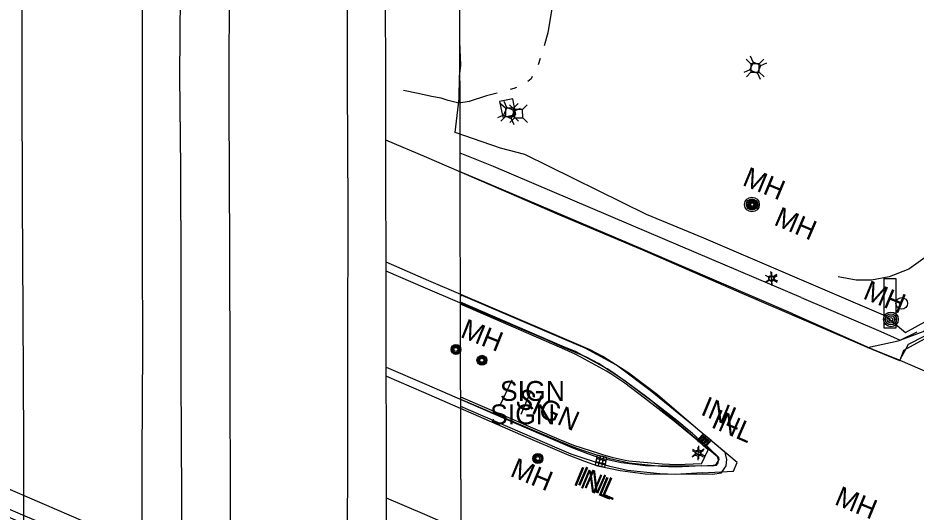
# Model space of a CAD drawing. Extents: x 588843 to 2552415, y 180129 to 269402.
# Drawn here: x 593958.1 to 594229.1, y 185424.1 to 185573.3 of the extents above; entities that cross this region are included whole.
import ezdxf

# ---------------------------------------------------------------- set-up
doc = ezdxf.new("R2010")
doc.units = 0
for name, color, linetype in [('Default', 7, 'Continuous'), ('E_AREA', 7, 'Continuous'), ('E_DRN', 7, 'Continuous'), ('E_DRN_Text', 7, 'Continuous'), ('E_LTG', 7, 'Continuous'), ('E_MISCPROP', 7, 'Continuous'), ('E_RDWY', 7, 'Continuous'), ('E_RDWY_AsphConc', 7, 'Continuous'), ('E_RDWY_C_and_G', 7, 'Continuous'), ('E_RDWY_Gravel', 7, 'Continuous'), ('E_SGN', 7, 'Continuous'), ('E_SGN_Text', 7, 'Continuous'), ('E_STRUCT', 7, 'Continuous'), ('E_STRUCT_Joint', 7, 'Continuous'), ('E_UTL_AG_Bold', 7, 'Continuous'), ('E_UTL_MH', 7, 'Continuous'), ('E_UTL_MH_Text', 7, 'Continuous'), ('E_WTR_P', 7, 'Continuous'), ('P_RDWY_PavtEdge', 7, 'Continuous')]:
    doc.layers.add(name, color=color, linetype=linetype)

# ---------------------------------------------------------------- blocks, each defined once
blk = doc.blocks.new('LPOL')
at = {"layer": 'Default'}
for p, q in [((-4, 0), (-1.5, 0)), ((-0.75, 1.3), (-2, 3.46)), ((0.75, 1.3), (2, 3.46)), ((1.5, 0), (4, 0)), ((-2, -3.46), (-0.75, -1.3)), ((2, -3.46), (0.75, -1.3))]:
    blk.add_line(p, q, dxfattribs=at)
for radius in [1.5, 1.5, 1.5, 0.125]:
    blk.add_circle((0, 0), radius, dxfattribs=at)
blk = doc.blocks.new('MHT')
at = {"layer": 'E_UTL_MH_Text'}
blk.add_text('MH', height=12, dxfattribs=at).set_placement((-9.81, -6))
blk = doc.blocks.new('MHO')
at = {"layer": 'Default'}
for centre, radius in [((0.08, -0.12), 3), ((0.08, -0.12), 2.43), ((0.07, -0.15), 1.94), ((0.02, -0.16), 1.21)]:
    blk.add_circle(centre, radius, dxfattribs=at)
blk = doc.blocks.new('INLO')
at = {"layer": 'E_DRN'}
for p, q in [((2, -4), (2, 0)), ((4, -4), (4, 0)), ((6, -2), (0, -2))]:
    blk.add_line(p, q, dxfattribs=at)
blk.add_lwpolyline([(0, -4), (6, -4), (6, 0), (0, 0), (0, -4)], close=True, dxfattribs=at)
blk = doc.blocks.new('INLT_28')
at = {"layer": 'E_DRN_Text'}
blk.add_text('INL', height=12, dxfattribs=at).set_placement((-11.03, -6))
blk = doc.blocks.new('PED')
at = {"layer": 'Default'}
for p, q in [((-2.5, 2.5), (-5.33, 5.33)), ((2.5, 2.5), (5.33, 5.33)), ((-2.5, -2.5), (-5.33, -5.33)), ((2.5, -2.5), (5.33, -5.33))]:
    blk.add_line(p, q, dxfattribs=at)
blk.add_lwpolyline([(-2.5, -2.5), (2.5, -2.5), (2.5, 2.5), (-2.5, 2.5)], close=True, dxfattribs=at)
blk = doc.blocks.new('POLE')
at = {"layer": 'Default'}
for radius in [4.46, 3.35, 2.23, 1.12]:
    blk.add_circle((0, 0), radius, dxfattribs=at)
blk = doc.blocks.new('BSGN_1')
at = {"layer": 'Default'}
blk.add_text('SIGN', height=12, dxfattribs=at).set_placement((-18.56, -6))
blk = doc.blocks.new('SGN_1')
at = {"layer": 'Default'}
blk.add_lwpolyline([(-3.5, -15), (-10.5, -15), (-10.5, 15), (-3.5, 15)], close=True, dxfattribs=at)
blk.add_circle((0, 0), 3.5, dxfattribs=at)
blk = doc.blocks.new('INLO_3')
at = {"layer": 'E_DRN'}
for p, q in [((6.6, -13.1), (6.6, 0)), ((13.1, -13.1), (13.1, 0)), ((19.7, -6.6), (0, -6.6))]:
    blk.add_line(p, q, dxfattribs=at)
blk.add_lwpolyline([(0, -13.1), (19.7, -13.1), (19.7, 0), (0, 0)], close=True, dxfattribs=at)
blk = doc.blocks.new('INLT_49_1')
at = {"layer": 'E_DRN_Text'}
blk.add_text('INL', height=39.37, dxfattribs=at).set_placement((-36.2, -19.7))
blk = doc.blocks.new('MHO_3')
at = {"layer": 'E_UTL_MH'}
for centre, radius in [((0.3, -0.4), 9.84), ((0.3, -0.4), 7.98), ((0.2, -0.5), 6.35), ((0.1, -0.5), 3.97)]:
    blk.add_circle(centre, radius, dxfattribs=at)
blk = doc.blocks.new('MHT_3')
at = {"layer": 'E_UTL_MH_Text'}
blk.add_text('MH', height=39.37, dxfattribs=at).set_placement((-32.2, -19.7))
blk = doc.blocks.new('PED_3')
at = {"layer": 'E_UTL_AG_Bold'}
for p, q in [((-8.2, 8.2), (-17.5, 17.5)), ((8.2, 8.2), (17.5, 17.5)), ((-8.2, -8.2), (-17.5, -17.5)), ((8.2, -8.2), (17.5, -17.5))]:
    blk.add_line(p, q, dxfattribs=at)
blk.add_lwpolyline([(-8.2, -8.2), (8.2, -8.2), (8.2, 8.2), (-8.2, 8.2)], close=True, dxfattribs=at)
blk = doc.blocks.new('LPOL_4')
at = {"layer": 'E_LTG'}
for p, q in [((-13.1, 0), (-4.9, 0)), ((-2.5, 4.3), (-6.6, 11.4)), ((2.5, 4.3), (6.6, 11.4)), ((4.9, 0), (13.1, 0)), ((-6.6, -11.4), (-2.5, -4.3)), ((6.6, -11.4), (2.5, -4.3))]:
    blk.add_line(p, q, dxfattribs=at)
for radius in [4.92, 4.92, 4.92, 0.41]:
    blk.add_circle((0, 0), radius, dxfattribs=at)
blk = doc.blocks.new('SIGN_3')
at = {"layer": 'E_SGN'}
blk.add_text('SIGN', height=39.37, dxfattribs=at).set_placement((-56.1, -19.7))

msp = doc.modelspace()

# ---------------------------------------------------------------- linework, layer by layer
at = {"layer": 'E_AREA'}
msp.add_lwpolyline([(594103.38, 185548.04), (594104.37, 185543.3), (594108.38, 185544.14), (594107.39, 185548.87)], close=True, dxfattribs=at)
at = {"layer": 'E_RDWY'}
for points in [[(593959.87, 185420.54), (593959.84, 185445.18), (593959.68, 185484.05), (593959.45, 185518.19), (593959.33, 185553.9), (593959.27, 185602.1), (593959.3, 185642.07)], [(593995.63, 185404.88), (593995.6, 185440.77), (593995.74, 185473.91), (593995.68, 185502.41), (593995.72, 185538.18), (593995.67, 185568.02), (593995.66, 185604.47), (593995.5, 185626.87)], [(594022.14, 185393.45), (594022.21, 185425.91), (594022.13, 185466.23), (594022.08, 185503.34), (594021.81, 185547.03), (594021.91, 185590.06), (594021.79, 185615.43)], [(594057.68, 185378.51), (594057.47, 185403.68), (594057.63, 185436.51), (594057.67, 185474.34), (594057.7, 185515.46), (594057.58, 185553.57), (594057.6, 185599.99)], [(594224.23, 185469.78), (594225.4, 185472.98), (594229.44, 185475.13), (594235.17, 185478.31), (594239.75, 185481.75), (594244.05, 185485.81), (594247.7, 185491.07), (594251.17, 185497.01), (594256.15, 185507.51), (594261.41, 185519.35), (594265.01, 185528.15), (594271.46, 185544.92), (594274.7, 185553.33), (594278.66, 185564.92), (594282.94, 185578.43)], [(594224.23, 185469.78), (594214.47, 185473.73), (594196.77, 185481.38), (594176.69, 185490.06), (594147.38, 185502.82), (594121.62, 185513.77), (594104.04, 185521.34), (594081.53, 185531.09), (594069.14, 185536.42)], [(594134.22, 185124.9), (594134.77, 185148.54), (594135.77, 185179.97), (594136.28, 185192.54), (594137.54, 185206.61), (594139.46, 185225.22), (594142.23, 185241.02), (594145.31, 185255.47), (594148.51, 185268.59), (594152.45, 185282.37), (594157.29, 185297.1), (594162.7, 185312.29), (594168.06, 185326.49), (594174.07, 185340.63), (594177.55, 185350.43), (594179.74, 185357.88), (594182.42, 185369.81), (594184.51, 185378.76), (594157, 185390.78), (594131.51, 185401.82), (594107.85, 185411.56), (594080.85, 185423.3), (594069.33, 185428.3)]]:
    msp.add_lwpolyline(points, dxfattribs=at)
at = {"layer": 'E_RDWY_AsphConc'}
for points in [[(594191.91, 185483.91), (594216.02, 185473.28), (594224.19, 185469.89), (594226.79, 185474.8), (594231.79, 185477.27), (594236.5, 185480.27), (594240.86, 185483.75), (594244.83, 185487.67), (594248.36, 185491.99), (594248.36, 185491.99), (594251.71, 185497.18), (594254.42, 185502.73), (594256.46, 185508.55), (594256.46, 185508.55), (594268.61, 185537.27), (594274.82, 185553.19), (594282.66, 185550.58), (594284.12, 185554.5), (594293.64, 185551.26), (594292.64, 185547.32), (594299.74, 185544.8)], [(594194.46, 185488.84), (594148.6, 185508.37), (594101.57, 185528.42), (594091.52, 185532.46)], [(594191.91, 185483.91), (594146.73, 185503.37), (594099.88, 185523.24), (594091.53, 185526.85)], [(594194.46, 185488.84), (594218.5, 185478.62), (594224.32, 185475.95), (594229.46, 185478.53)]]:
    msp.add_lwpolyline(points, dxfattribs=at)
at = {"layer": 'E_RDWY_C_and_G'}
for points in [[(594069.27, 185465.15), (594080.44, 185460.31), (594109.74, 185447.52), (594124.29, 185441.25), (594129.1, 185439.45), (594133.03, 185438.07), (594139.8, 185436.6), (594147.34, 185435.64), (594167.69, 185435.56), (594170.38, 185435.9), (594171.8, 185438.02), (594172.01, 185439.98), (594171.47, 185442.1), (594163.31, 185449.03), (594151.08, 185459.43), (594142.4, 185465.99), (594134.55, 185471.09), (594130.73, 185473.1), (594123.71, 185476.11), (594118.59, 185478.34), (594082.07, 185493.93), (594069.2, 185499.51)], [(594069.26, 185467.87), (594081.43, 185462.61), (594110.73, 185449.81), (594125.22, 185443.57), (594129.95, 185441.8), (594133.71, 185440.48), (594140.22, 185439.06), (594147.5, 185438.13), (594167.54, 185438.06), (594168.94, 185438.24), (594169.38, 185438.9), (594169.48, 185439.8), (594169.24, 185440.71), (594161.69, 185447.13), (594149.51, 185457.48), (594140.97, 185463.94), (594133.29, 185468.93), (594129.65, 185470.84), (594122.72, 185473.81), (594117.61, 185476.04), (594081.08, 185491.64), (594069.21, 185496.78)], [(594123.28, 185476.07), (594091.62, 185489.63)], [(594122.37, 185474.2), (594091.62, 185487.47)], [(594122.22, 185473.59), (594091.62, 185486.89)], [(594164.57, 185435.93), (594174.01, 185436.37), (594175.1, 185439.06), (594168.17, 185444.89), (594165.91, 185446.77), (594161.84, 185450.2), (594148.92, 185460.78), (594138.7, 185468.42), (594129.29, 185473.56), (594123.28, 185476.07)], [(594164.37, 185438.61), (594166.42, 185442.84), (594164.9, 185444.19), (594164.9, 185444.19), (594164.34, 185444.68), (594164.34, 185444.68), (594161.25, 185447.3), (594161.25, 185447.3), (594160.29, 185448.12), (594160.29, 185448.12), (594156.1, 185451.54), (594156.1, 185451.54), (594147.19, 185458.5), (594147.19, 185458.5), (594141.19, 185462.97), (594141.19, 185462.97), (594137.03, 185465.79), (594137.03, 185465.79), (594135.72, 185466.57), (594135.72, 185466.57), (594128, 185470.85), (594128, 185470.85), (594126.23, 185471.75), (594126.23, 185471.75), (594122.22, 185473.59), (594122.22, 185473.59)], [(594164.46, 185438.02), (594167.92, 185438.25), (594168.76, 185438.46), (594169.68, 185439.89), (594169.56, 185440.52), (594166.76, 185443.27), (594165.25, 185444.62), (594165.25, 185444.62), (594164.68, 185445.11), (594164.68, 185445.11), (594161.51, 185447.85), (594161.51, 185447.85), (594160.64, 185448.6), (594160.64, 185448.6), (594156.9, 185451.68), (594156.9, 185451.68), (594147.5, 185459.02), (594147.5, 185459.02), (594141.73, 185463.32), (594141.73, 185463.32), (594137.3, 185466.39), (594137.3, 185466.39), (594135.86, 185467.28), (594135.86, 185467.28), (594128.4, 185471.48), (594128.4, 185471.48), (594126.55, 185472.41), (594126.55, 185472.41), (594122.37, 185474.2), (594122.37, 185474.2)], [(594121.43, 185445.97), (594091.71, 185458.73)], [(594121.33, 185445.47), (594091.71, 185458.1)], [(594120.77, 185443.37), (594091.72, 185455.91)], [(594164.46, 185438.02), (594156.65, 185437.58), (594156.65, 185437.58), (594152.05, 185437.79), (594152.05, 185437.79), (594142.57, 185438.86), (594142.57, 185438.86), (594141.21, 185439.09), (594141.21, 185439.09), (594137.15, 185440.01), (594137.15, 185440.01), (594134.55, 185440.71), (594134.55, 185440.71), (594133.66, 185440.98), (594133.66, 185440.98), (594128.23, 185442.72), (594128.23, 185442.72), (594125.72, 185443.62), (594125.72, 185443.62), (594121.33, 185445.47), (594121.33, 185445.47)], [(594164.37, 185438.61), (594156.89, 185438.37), (594156.89, 185438.37), (594152.5, 185438.55), (594152.5, 185438.55), (594142.48, 185439.46), (594142.48, 185439.46), (594141.32, 185439.64), (594141.32, 185439.64), (594137.74, 185440.46), (594137.74, 185440.46), (594134.61, 185441.32), (594134.61, 185441.32), (594133.66, 185441.62), (594133.66, 185441.62), (594128.36, 185443.32), (594128.36, 185443.32), (594125.84, 185444.2), (594125.84, 185444.2), (594121.43, 185445.97), (594121.43, 185445.97)], [(594164.57, 185435.93), (594156.57, 185435.43), (594156.57, 185435.43), (594151.77, 185435.61), (594151.77, 185435.61), (594142.05, 185436.65), (594142.05, 185436.65), (594140.71, 185436.87), (594140.71, 185436.87), (594136.69, 185437.83), (594136.69, 185437.83), (594134.02, 185438.59), (594134.02, 185438.59), (594133.03, 185438.9), (594133.03, 185438.9), (594127.44, 185440.74), (594127.44, 185440.74), (594125.07, 185441.6), (594125.07, 185441.6), (594120.77, 185443.37), (594120.77, 185443.37)]]:
    msp.add_lwpolyline(points, dxfattribs=at)
at = {"layer": 'E_RDWY_Gravel'}
for points in [[(594219.98, 185483.23), (594225.88, 185478.25), (594235.55, 185483.6), (594242.27, 185495.24), (594260.56, 185538.25), (594266.9, 185556.83), (594275.61, 185583.63), (594290, 185631.68), (594301.4, 185683.27), (594305.51, 185734.14), (594304.66, 185786.05), (594300.56, 185834.6), (594297.92, 185884.09), (594288.32, 185934.22), (594278.96, 185984.3), (594268.73, 186024.87), (594254.98, 186086.09)], [(594214.47, 185473.73), (594223.72, 185475.79), (594231.23, 185478.61), (594236.27, 185482.04), (594240.21, 185485.45), (594243.79, 185490.31), (594246.73, 185494.9), (594250.17, 185501.57), (594257.08, 185516.78), (594262.73, 185530.22), (594268.46, 185545.53), (594272.82, 185557.34), (594275.93, 185567.33), (594279.79, 185581.31)], [(594219.98, 185483.23), (594165.06, 185506.73), (594147.73, 185513.92), (594111.09, 185532.07), (594103.67, 185533.99), (594090.01, 185538.73), (594091.24, 185548.95), (594091.38, 185555.58), (594091.73, 185558.98), (594091.44, 185566.03)]]:
    msp.add_lwpolyline(points, dxfattribs=at)
at = {"layer": 'E_SGN'}
msp.add_line((594107.11, 185463.91), (594103.45, 185456.01), dxfattribs=at)
msp.add_lwpolyline([(594112.83, 185460.64), (594109.86, 185453.57)], dxfattribs=at)
at = {"layer": 'E_STRUCT'}
for points in [[(593947.53, 185425.93), (594007.57, 185399.67), (594069.43, 185373.6), (594069.03, 185595.2), (594007.48, 185621.74), (593947.15, 185647.44), (593947.53, 185425.93)], [(593938.1, 185432.27), (594092.05, 185366.69), (594091.65, 185474.37), (594091.41, 185581.17), (593937.6, 185645.83)], [(594007.57, 185399.67), (594007.57, 185428.21), (594007.32, 185465.26), (594007.38, 185496.34), (594007.27, 185528.01), (594006.95, 185555.68), (594007.15, 185580.26), (594007.06, 185599.87), (594007.48, 185621.74)], [(593940.03, 185437.58), (594091.04, 185372.39), (594091.42, 185371.08), (594091.82, 185162.88), (594092.22, 184996.64), (594092.65, 184834.31), (594092.95, 184677.06)]]:
    msp.add_lwpolyline(points, dxfattribs=at)
at = {"layer": 'E_STRUCT_Joint'}
msp.add_lwpolyline([(594224.19, 185469.89), (594250.64, 185458.51)], dxfattribs=at)
at = {"layer": 'E_WTR_P'}
for points in [[(594120.58, 185593.73), (594119.98, 185588.56), (594119.43, 185577.31), (594118, 185568.82), (594116.87, 185564.89)], [(594115.69, 185561.05), (594115.06, 185559.15)], [(594113.27, 185555.57), (594112.92, 185554.91), (594111.98, 185554.07)], [(594102.75, 185550.6), (594099.53, 185549.75), (594094.21, 185548.04), (594091.15, 185547.56), (594087.94, 185548.3), (594085.85, 185549.02), (594082.85, 185549.6), (594078.86, 185550.47), (594074.48, 185551.4)], [(594108.52, 185552.23), (594107.76, 185551.98), (594106.61, 185551.66)], [(594233.48, 185502.63), (594232.53, 185501.49), (594226.98, 185497.4), (594220.97, 185495.07), (594215.72, 185494.11), (594211.06, 185494.1), (594205.61, 185495.05)]]:
    msp.add_lwpolyline(points, dxfattribs=at)
at = {"layer": 'P_RDWY_PavtEdge'}
msp.add_lwpolyline([(594091.93, 185489.26), (594091.62, 185489.39)], dxfattribs=at)

# ---------------------------------------------------------------- block references
at = {"layer": 'E_DRN'}
for name, p, xscale, yscale, rotation in [('INLO', (594164.46, 185447.28), 0.4999999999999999, 0.49999999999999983, -38.65932477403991), ('INLO_3', (594165.02, 185447.59), 0.1524003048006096, 0.1524003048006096, -40.39241558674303), ('INLO_3', (594135.15, 185437.61), 0.1524003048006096, 0.1524003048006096, 165.71191863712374), ('INLO', (594135.36, 185438.61), 0.5, 0.5000000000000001, 166.86819973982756)]:
    msp.add_blockref(name, p, dxfattribs=dict(at, xscale=xscale, yscale=yscale, rotation=rotation))
at = {"layer": 'E_DRN_Text'}
for name, p, xscale, yscale, rotation in [('INLT_28', (594170.07, 185454.25), 0.4999999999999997, 0.4999999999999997, -22.447224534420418), ('INLT_49_1', (594173.23, 185450.33), 0.15240030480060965, 0.15240030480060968, -23.6024257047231), ('INLT_28', (594131.58, 185433.12), 0.4999999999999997, 0.4999999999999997, -22.447224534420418), ('INLT_49_1', (594132.71, 185433.13), 0.15240030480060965, 0.15240030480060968, -23.6024257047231)]:
    msp.add_blockref(name, p, dxfattribs=dict(at, xscale=xscale, yscale=yscale, rotation=rotation))
at = {"layer": 'E_LTG'}
for name, p, xscale, yscale, rotation in [('LPOL_4', (594185.43, 185494.73), 0.1524003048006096, 0.15240030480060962, -84.36014555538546), ('LPOL', (594185.5, 185494.48), 0.5000000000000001, 0.5, -89.67337617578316), ('LPOL', (594163.28, 185441.71), 0.5000000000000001, 0.5, -89.67337617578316), ('LPOL_4', (594163.45, 185442.1), 0.1524003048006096, 0.1524003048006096, -89.2544447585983)]:
    msp.add_blockref(name, p, dxfattribs=dict(at, xscale=xscale, yscale=yscale, rotation=rotation))
at = {"layer": 'E_MISCPROP', "xscale": 0.4999999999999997, "yscale": 0.4999999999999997, "rotation": -22.447224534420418}
for p in [(594179.58, 185516.95), (594221.53, 185482.25)]:
    msp.add_blockref('POLE', p, dxfattribs=at)
at = {"layer": 'E_SGN', "xscale": 0.5, "yscale": 0.5}
for name, p in [('SGN_1', (594224.78, 185487.09)), ('BSGN_1', (594112.83, 185460.64)), ('BSGN_1', (594109.86, 185453.57))]:
    msp.add_blockref(name, p, dxfattribs=at)
at = {"layer": 'E_SGN_Text', "xscale": 0.15240030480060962, "yscale": 0.15240030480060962, "rotation": -23.586837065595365}
msp.add_blockref('SIGN_3', (594116.83, 185455.6), dxfattribs=at)
at = {"layer": 'E_UTL_AG_Bold'}
for name, p, xscale, yscale, rotation in [('PED', (594180.61, 185558.27), 0.4999999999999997, 0.4999999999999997, -22.447224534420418), ('PED_3', (594180.54, 185558.15), 0.1524003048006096, 0.1524003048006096, -89.2544447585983), ('PED', (594106.26, 185544.56), 0.4999999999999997, 0.4999999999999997, -22.447224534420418), ('PED_3', (594106.44, 185544.76), 0.1524003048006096, 0.1524003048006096, -89.2544447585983), ('PED_3', (594109.16, 185544.37), 0.1524003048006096, 0.1524003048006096, -89.2544447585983)]:
    msp.add_blockref(name, p, dxfattribs=dict(at, xscale=xscale, yscale=yscale, rotation=rotation))
at = {"layer": 'E_UTL_MH'}
for name, p, xscale, yscale, rotation in [('MHO_3', (594179.86, 185516.95), 0.1524003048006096, 0.15240030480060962, -23.203184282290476), ('MHO_3', (594090.26, 185473.24), 0.15240030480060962, 0.1524003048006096, -21.764192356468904), ('MHO_3', (594098.1, 185469.98), 0.15240030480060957, 0.1524003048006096, -21.86309435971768), ('MHO', (594114.99, 185440.31), 0.4999999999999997, 0.4999999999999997, -22.447224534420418)]:
    msp.add_blockref(name, p, dxfattribs=dict(at, xscale=xscale, yscale=yscale, rotation=rotation))
at = {"layer": 'E_UTL_MH_Text'}
for name, p, xscale, yscale, rotation in [('MHT', (594182.09, 185523.8), 0.4999999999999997, 0.4999999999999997, -22.447224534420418), ('MHT_3', (594191.62, 185511.74), 0.1524003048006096, 0.15240030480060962, -23.203184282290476), ('MHT', (594218.48, 185489.54), 0.4999999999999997, 0.4999999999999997, -22.447224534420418), ('MHT_3', (594096.97, 185477.97), 0.15240030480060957, 0.1524003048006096, -21.86309435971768), ('MHT', (594111.99, 185435.94), 0.4999999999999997, 0.4999999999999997, -22.447224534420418), ('MHT', (594209.88, 185427.4), 0.4999999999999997, 0.4999999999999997, -22.447224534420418)]:
    msp.add_blockref(name, p, dxfattribs=dict(at, xscale=xscale, yscale=yscale, rotation=rotation))

doc.saveas('drawing.dxf')
